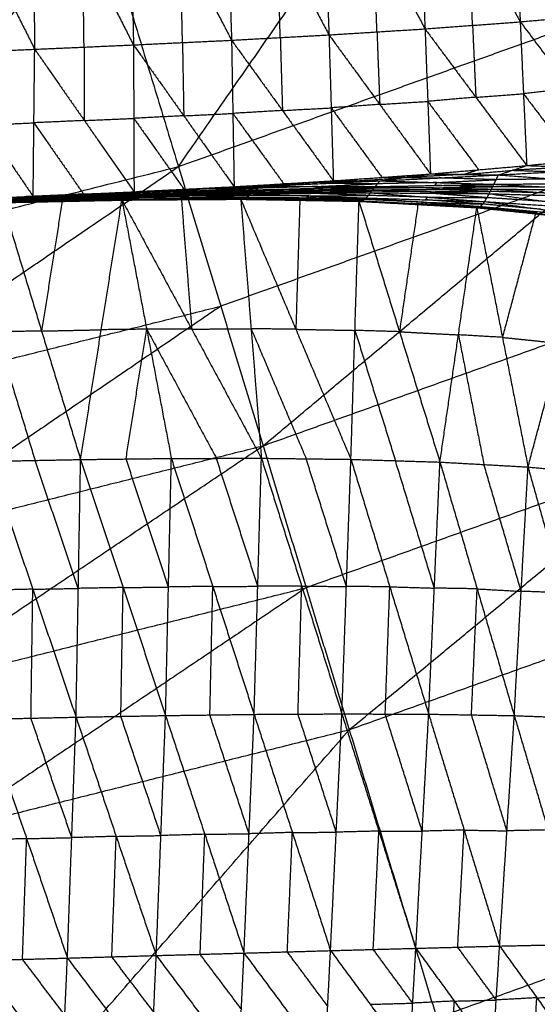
# Model space of a CAD drawing. Header units: millimetres. Extents: x -106 to 110, y -96 to 120.
# Tile 482 of 656: x 25.29 to 30.98, y -80.37 to -69.55. Entities that reach past the tile are written whole.
import ezdxf

# ---------------------------------------------------------------- set-up
doc = ezdxf.new("R2010")
doc.units = ezdxf.units.MM
doc.header["$MEASUREMENT"] = 0
doc.layers.add('Default', color=7, linetype='Continuous', true_color=0x000000)

msp = doc.modelspace()

# ---------------------------------------------------------------- linework, layer by layer
at = {"layer": 'Default'}
for points in [[(27.033, -71.163, 6.953), (29.919, -67.008, 6.271), (32.806, -62.853, 5.589)], [(18.764, -73.234, 6.953), (22.044, -69.382, 6.271), (25.324, -65.53, 5.589)], [(25.324, -65.53, 5.589), (26.178, -68.346, 6.271), (27.033, -71.163, 6.953)], [(29.654, -67.478, 0.403), (29.698, -68.564, 1.209), (29.742, -69.649, 2.014)], [(29.654, -67.478, 0.403), (30.221, -68.525, 1.264), (30.787, -69.571, 2.126)], [(30.695, -67.429, 0.527), (30.741, -68.5, 1.326), (30.787, -69.571, 2.126)], [(26.491, -67.605, 0.124), (26.516, -68.715, 0.93), (26.54, -69.825, 1.735)], [(26.491, -67.605, 0.124), (27.054, -68.689, 0.972), (27.617, -69.774, 1.82)], [(27.552, -67.566, 0.204), (27.584, -68.67, 1.012), (27.617, -69.774, 1.82)], [(27.552, -67.566, 0.204), (28.119, -68.641, 1.059), (28.687, -69.715, 1.913)], [(28.607, -67.524, 0.296), (28.647, -68.62, 1.105), (28.687, -69.715, 1.913)], [(28.607, -67.524, 0.296), (29.175, -68.586, 1.155), (29.742, -69.649, 2.014)], [(24.358, -67.68, -0.009), (24.906, -68.777, 0.825), (25.455, -69.873, 1.658)], [(25.426, -67.643, 0.054), (25.44, -68.758, 0.856), (25.455, -69.873, 1.658)], [(25.426, -67.643, 0.054), (25.983, -68.734, 0.894), (26.54, -69.825, 1.735)], [(26.178, -68.346, 6.271), (24.538, -70.272, 6.612), (22.899, -72.198, 6.953)], [(27.033, -71.163, 6.953), (31.046, -69.727, 6.953), (35.058, -68.291, 6.953)], [(27.963, -74.23, 7.944), (31.511, -71.261, 7.449), (35.058, -68.291, 6.953)], [(29.214, -69.682, 1.964), (29.194, -69.134, 1.56), (29.175, -68.586, 1.155)], [(30.264, -69.61, 2.07), (30.243, -69.067, 1.667), (30.221, -68.525, 1.264)], [(27.078, -69.799, 1.778), (27.066, -69.244, 1.375), (27.054, -68.689, 0.972)], [(28.152, -69.744, 1.867), (28.136, -69.193, 1.463), (28.119, -68.641, 1.059)], [(25.997, -69.849, 1.697), (25.99, -69.292, 1.296), (25.983, -68.734, 0.894)], [(30.787, -69.571, 2.126), (31.304, -69.525, 2.186), (31.821, -69.479, 2.246)], [(28.687, -69.715, 1.913), (29.214, -69.682, 1.964), (29.742, -69.649, 2.014)], [(29.742, -69.649, 2.014), (30.264, -69.61, 2.07), (30.787, -69.571, 2.126)], [(29.742, -69.649, 2.014), (29.772, -70.446, 3.197), (29.802, -71.243, 4.38)], [(29.742, -69.649, 2.014), (30.3, -70.4, 3.239), (30.859, -71.151, 4.463)], [(30.264, -69.61, 2.07), (30.282, -70.005, 2.654), (30.3, -70.4, 3.239)], [(30.787, -69.571, 2.126), (30.823, -70.361, 3.294), (30.859, -71.151, 4.463)], [(30.787, -69.571, 2.126), (31.343, -70.306, 3.334), (31.899, -71.04, 4.543)], [(26.54, -69.825, 1.735), (27.078, -69.799, 1.778), (27.617, -69.774, 1.82)], [(27.617, -69.774, 1.82), (28.152, -69.744, 1.867), (28.687, -69.715, 1.913)], [(27.617, -69.774, 1.82), (27.631, -70.578, 3.016), (27.645, -71.383, 4.211)], [(27.617, -69.774, 1.82), (28.176, -70.546, 3.058), (28.735, -71.318, 4.296)], [(28.152, -69.744, 1.867), (28.164, -70.145, 2.462), (28.176, -70.546, 3.058)], [(28.687, -69.715, 1.913), (28.711, -70.517, 3.104), (28.735, -71.318, 4.296)], [(28.687, -69.715, 1.913), (29.245, -70.479, 3.146), (29.802, -71.243, 4.38)], [(29.214, -69.682, 1.964), (29.229, -70.081, 2.555), (29.245, -70.479, 3.146)], [(24.367, -69.918, 1.587), (24.911, -69.895, 1.623), (25.455, -69.873, 1.658)], [(25.438, -71.49, 4.048), (25.446, -70.681, 2.853), (25.455, -69.873, 1.658)], [(25.455, -69.873, 1.658), (25.997, -69.849, 1.697), (26.54, -69.825, 1.735)], [(25.455, -69.873, 1.658), (26, -70.656, 2.893), (26.546, -71.439, 4.128)], [(25.997, -69.849, 1.697), (25.999, -70.252, 2.295), (26, -70.656, 2.893)], [(26.54, -69.825, 1.735), (26.543, -70.632, 2.932), (26.546, -71.439, 4.128)], [(26.54, -69.825, 1.735), (27.092, -70.604, 2.973), (27.645, -71.383, 4.211)], [(27.078, -69.799, 1.778), (27.085, -70.202, 2.375), (27.092, -70.604, 2.973)], [(24.367, -69.918, 1.587), (24.902, -70.704, 2.818), (25.438, -71.49, 4.048)], [(31.343, -70.306, 3.334), (31.083, -70.333, 3.314), (30.823, -70.361, 3.294)], [(30.3, -70.4, 3.239), (30.036, -70.423, 3.218), (29.772, -70.446, 3.197)], [(30.3, -70.4, 3.239), (30.562, -70.381, 3.267), (30.823, -70.361, 3.294)], [(30.823, -70.361, 3.294), (31.101, -70.729, 3.899), (31.379, -71.096, 4.503)], [(28.176, -70.546, 3.058), (28.444, -70.531, 3.081), (28.711, -70.517, 3.104)], [(29.245, -70.479, 3.146), (28.978, -70.498, 3.125), (28.711, -70.517, 3.104)], [(28.711, -70.517, 3.104), (28.99, -70.899, 3.721), (29.269, -71.281, 4.338)], [(29.245, -70.479, 3.146), (29.508, -70.462, 3.172), (29.772, -70.446, 3.197)], [(29.772, -70.446, 3.197), (30.051, -70.821, 3.809), (30.331, -71.197, 4.422)], [(26, -70.656, 2.893), (26.272, -70.644, 2.912), (26.543, -70.632, 2.932)], [(27.092, -70.604, 2.973), (26.817, -70.618, 2.953), (26.543, -70.632, 2.932)], [(26.543, -70.632, 2.932), (26.819, -71.022, 3.551), (27.095, -71.411, 4.17)], [(27.092, -70.604, 2.973), (27.361, -70.591, 2.994), (27.631, -70.578, 3.016)], [(28.176, -70.546, 3.058), (27.903, -70.562, 3.037), (27.631, -70.578, 3.016)], [(27.631, -70.578, 3.016), (27.91, -70.965, 3.635), (28.19, -71.351, 4.254)], [(24.902, -70.704, 2.818), (25.174, -70.693, 2.835), (25.446, -70.681, 2.853)], [(26, -70.656, 2.893), (25.723, -70.669, 2.873), (25.446, -70.681, 2.853)], [(25.446, -70.681, 2.853), (25.719, -71.073, 3.471), (25.992, -71.465, 4.088)], [(30.859, -71.151, 4.463), (31.379, -71.096, 4.503), (31.899, -71.04, 4.543)], [(18.764, -73.234, 6.953), (22.899, -72.198, 6.953), (27.033, -71.163, 6.953)], [(19.39, -76.378, 7.944), (23.211, -73.77, 7.449), (27.033, -71.163, 6.953)], [(27.033, -71.163, 6.953), (27.498, -72.696, 7.449), (27.963, -74.23, 7.944)], [(29.802, -71.243, 4.38), (30.331, -71.197, 4.422), (30.859, -71.151, 4.463)], [(30.548, -71.254, 4.372), (30.703, -71.203, 4.418), (30.859, -71.151, 4.463)], [(30.548, -71.254, 4.372), (31.189, -71.218, 4.4), (31.83, -71.182, 4.428)], [(31.345, -71.167, 4.445), (31.024, -71.185, 4.431), (30.703, -71.203, 4.418)], [(30.859, -71.151, 4.463), (31.345, -71.167, 4.445), (31.83, -71.182, 4.428)], [(31.511, -71.261, 7.449), (29.504, -71.979, 7.449), (27.498, -72.696, 7.449)], [(27.963, -74.23, 7.944), (32.124, -72.741, 7.944), (36.285, -71.253, 7.944)], [(28.735, -71.318, 4.296), (29.269, -71.281, 4.338), (29.802, -71.243, 4.38)], [(28.91, -77.35, 9.117), (32.597, -74.301, 8.53), (36.285, -71.253, 7.944)], [(28.991, -71.319, 4.298), (29.258, -71.3, 4.319), (29.525, -71.281, 4.34)], [(29.248, -71.319, 4.3), (29.525, -71.281, 4.34), (29.802, -71.243, 4.38)], [(29.248, -71.319, 4.3), (29.898, -71.287, 4.336), (30.548, -71.254, 4.372)], [(29.525, -71.281, 4.34), (29.397, -71.281, 4.339), (29.269, -71.281, 4.338)], [(30.175, -71.248, 4.376), (29.85, -71.265, 4.358), (29.525, -71.281, 4.34)], [(29.525, -71.281, 4.34), (29.711, -71.284, 4.338), (29.898, -71.287, 4.336)], [(29.802, -71.243, 4.38), (30.175, -71.248, 4.376), (30.548, -71.254, 4.372)], [(30.523, -71.306, 4.352), (30.21, -71.296, 4.344), (29.898, -71.287, 4.336)], [(30.331, -71.197, 4.422), (30.253, -71.223, 4.399), (30.175, -71.248, 4.376)], [(30.175, -71.248, 4.376), (30.439, -71.226, 4.397), (30.703, -71.203, 4.418)], [(30.498, -71.357, 4.332), (30.523, -71.306, 4.352), (30.548, -71.254, 4.372)], [(30.548, -71.254, 4.372), (31.168, -71.299, 4.371), (31.788, -71.343, 4.371)], [(30.703, -71.203, 4.418), (30.946, -71.211, 4.409), (31.189, -71.218, 4.4)], [(26.546, -71.439, 4.128), (27.239, -71.409, 4.172), (27.932, -71.38, 4.216)], [(26.546, -71.439, 4.128), (27.095, -71.411, 4.17), (27.645, -71.383, 4.211)], [(26.602, -71.438, 4.125), (27.267, -71.409, 4.171), (27.932, -71.38, 4.216)], [(27.239, -71.409, 4.172), (27.514, -71.395, 4.193), (27.788, -71.381, 4.214)], [(27.242, -71.428, 4.161), (27.574, -71.414, 4.183), (27.907, -71.399, 4.206)], [(27.907, -71.399, 4.206), (27.587, -71.404, 4.188), (27.267, -71.409, 4.171)], [(27.645, -71.383, 4.211), (28.19, -71.351, 4.254), (28.735, -71.318, 4.296)], [(27.645, -71.383, 4.211), (27.788, -71.381, 4.214), (27.932, -71.38, 4.216)], [(27.788, -71.381, 4.214), (28.061, -71.365, 4.235), (28.334, -71.349, 4.256)], [(27.882, -71.418, 4.196), (27.907, -71.399, 4.206), (27.932, -71.38, 4.216)], [(27.882, -71.418, 4.196), (28.538, -71.4, 4.234), (29.195, -71.382, 4.272)], [(28.564, -71.381, 4.244), (28.235, -71.39, 4.225), (27.907, -71.399, 4.206)], [(27.932, -71.38, 4.216), (28.334, -71.349, 4.256), (28.735, -71.318, 4.296)], [(27.932, -71.38, 4.216), (28.59, -71.349, 4.258), (29.248, -71.319, 4.3)], [(27.932, -71.38, 4.216), (28.564, -71.381, 4.244), (29.195, -71.382, 4.272)], [(28.334, -71.349, 4.256), (28.262, -71.35, 4.255), (28.19, -71.351, 4.254)], [(28.991, -71.319, 4.298), (28.663, -71.334, 4.277), (28.334, -71.349, 4.256)], [(28.525, -71.417, 4.234), (28.854, -71.408, 4.253), (29.182, -71.399, 4.272)], [(28.538, -71.4, 4.234), (28.551, -71.391, 4.239), (28.564, -71.381, 4.244)], [(29.182, -71.399, 4.272), (28.86, -71.4, 4.253), (28.538, -71.4, 4.234)], [(28.564, -71.381, 4.244), (28.893, -71.366, 4.265), (29.221, -71.351, 4.286)], [(28.59, -71.349, 4.258), (28.791, -71.334, 4.278), (28.991, -71.319, 4.298)], [(29.221, -71.351, 4.286), (28.906, -71.35, 4.272), (28.59, -71.349, 4.258)], [(28.735, -71.318, 4.296), (28.991, -71.319, 4.298), (29.248, -71.319, 4.3)], [(29.169, -71.417, 4.272), (29.182, -71.399, 4.272), (29.195, -71.382, 4.272)], [(29.834, -71.396, 4.302), (29.508, -71.398, 4.287), (29.182, -71.399, 4.272)], [(29.195, -71.382, 4.272), (29.221, -71.351, 4.286), (29.248, -71.319, 4.3)], [(29.195, -71.382, 4.272), (29.847, -71.37, 4.302), (30.498, -71.357, 4.332)], [(29.195, -71.382, 4.272), (29.834, -71.396, 4.302), (30.473, -71.409, 4.332)], [(29.873, -71.338, 4.316), (29.547, -71.344, 4.301), (29.221, -71.351, 4.286)], [(29.248, -71.319, 4.3), (29.873, -71.338, 4.316), (30.498, -71.357, 4.332)], [(29.821, -71.413, 4.302), (29.827, -71.404, 4.302), (29.834, -71.396, 4.302)], [(29.834, -71.396, 4.302), (30.16, -71.389, 4.317), (30.485, -71.383, 4.332)], [(29.847, -71.37, 4.302), (29.86, -71.354, 4.309), (29.873, -71.338, 4.316)], [(30.485, -71.383, 4.332), (30.166, -71.376, 4.317), (29.847, -71.37, 4.302)], [(29.873, -71.338, 4.316), (30.198, -71.322, 4.334), (30.523, -71.306, 4.352)], [(30.473, -71.409, 4.332), (30.485, -71.383, 4.332), (30.498, -71.357, 4.332)], [(31.131, -71.39, 4.352), (30.808, -71.387, 4.342), (30.485, -71.383, 4.332)], [(30.498, -71.357, 4.332), (31.143, -71.35, 4.351), (31.788, -71.343, 4.371)], [(30.498, -71.357, 4.332), (31.131, -71.39, 4.352), (31.764, -71.423, 4.373)], [(31.168, -71.299, 4.371), (30.845, -71.302, 4.362), (30.523, -71.306, 4.352)], [(24.325, -71.539, 3.972), (24.881, -71.515, 4.01), (25.438, -71.49, 4.048)], [(24.792, -71.518, 4.002), (25.07, -71.505, 4.021), (25.349, -71.493, 4.04)], [(25.186, -71.534, 4.018), (25.85, -71.513, 4.065), (26.514, -71.493, 4.111)], [(25.859, -71.508, 4.064), (25.527, -71.518, 4.041), (25.195, -71.528, 4.018)], [(25.203, -71.523, 4.017), (25.869, -71.5, 4.063), (26.535, -71.477, 4.109)], [(25.203, -71.523, 4.017), (25.859, -71.508, 4.064), (26.514, -71.493, 4.111)], [(25.878, -71.495, 4.063), (25.545, -71.506, 4.04), (25.212, -71.518, 4.017)], [(25.222, -71.512, 4.018), (25.889, -71.487, 4.064), (26.557, -71.462, 4.11)], [(25.222, -71.512, 4.018), (25.878, -71.495, 4.063), (26.535, -71.477, 4.109)], [(25.908, -71.479, 4.07), (25.574, -71.492, 4.047), (25.241, -71.504, 4.025)], [(25.26, -71.496, 4.031), (25.931, -71.467, 4.078), (26.602, -71.438, 4.125)], [(25.26, -71.496, 4.031), (25.908, -71.479, 4.07), (26.557, -71.462, 4.11)], [(25.26, -71.496, 4.031), (25.349, -71.493, 4.04), (25.438, -71.49, 4.048)], [(26.02, -71.464, 4.086), (25.684, -71.479, 4.063), (25.349, -71.493, 4.04)], [(25.349, -71.493, 4.04), (25.64, -71.48, 4.059), (25.931, -71.467, 4.078)], [(25.438, -71.49, 4.048), (26.02, -71.464, 4.086), (26.602, -71.438, 4.125)], [(25.438, -71.49, 4.048), (25.992, -71.465, 4.088), (26.546, -71.439, 4.128)], [(25.831, -71.526, 4.07), (26.163, -71.516, 4.093), (26.495, -71.505, 4.117)], [(26.495, -71.505, 4.117), (26.173, -71.509, 4.091), (25.85, -71.513, 4.065)], [(25.85, -71.513, 4.065), (25.855, -71.511, 4.065), (25.859, -71.508, 4.064)], [(25.859, -71.508, 4.064), (26.192, -71.496, 4.087), (26.525, -71.485, 4.11)], [(26.525, -71.485, 4.11), (26.197, -71.493, 4.086), (25.869, -71.5, 4.063)], [(25.869, -71.5, 4.063), (25.874, -71.498, 4.063), (25.878, -71.495, 4.063)], [(25.878, -71.495, 4.063), (26.212, -71.482, 4.086), (26.546, -71.47, 4.109)], [(26.546, -71.47, 4.109), (26.218, -71.479, 4.087), (25.889, -71.487, 4.064)], [(25.889, -71.487, 4.064), (25.899, -71.483, 4.067), (25.908, -71.479, 4.07)], [(25.908, -71.479, 4.07), (26.244, -71.465, 4.094), (26.579, -71.45, 4.117)], [(26.579, -71.45, 4.117), (26.255, -71.459, 4.098), (25.931, -71.467, 4.078)], [(25.992, -71.465, 4.088), (26.006, -71.464, 4.087), (26.02, -71.464, 4.086)], [(26.02, -71.464, 4.086), (26.297, -71.451, 4.107), (26.574, -71.439, 4.127)], [(26.476, -71.518, 4.122), (26.495, -71.505, 4.117), (26.514, -71.493, 4.111)], [(26.476, -71.518, 4.122), (27.133, -71.51, 4.169), (27.79, -71.501, 4.216)], [(27.152, -71.497, 4.164), (26.824, -71.501, 4.14), (26.495, -71.505, 4.117)], [(26.514, -71.493, 4.111), (27.174, -71.478, 4.156), (27.834, -71.463, 4.2)], [(26.514, -71.493, 4.111), (26.525, -71.485, 4.11), (26.535, -71.477, 4.109)], [(26.514, -71.493, 4.111), (27.152, -71.497, 4.164), (27.79, -71.501, 4.216)], [(27.184, -71.47, 4.154), (26.855, -71.478, 4.132), (26.525, -71.485, 4.11)], [(26.535, -71.477, 4.109), (27.196, -71.459, 4.152), (27.857, -71.441, 4.196)], [(26.535, -71.477, 4.109), (26.546, -71.47, 4.109), (26.557, -71.462, 4.11)], [(26.535, -71.477, 4.109), (27.184, -71.47, 4.154), (27.834, -71.463, 4.2)], [(26.546, -71.439, 4.128), (26.574, -71.439, 4.127), (26.602, -71.438, 4.125)], [(27.207, -71.451, 4.153), (26.877, -71.461, 4.131), (26.546, -71.47, 4.109)], [(26.557, -71.462, 4.11), (27.219, -71.44, 4.153), (27.882, -71.418, 4.196)], [(26.557, -71.462, 4.11), (26.579, -71.45, 4.117), (26.602, -71.438, 4.125)], [(26.557, -71.462, 4.11), (27.207, -71.451, 4.153), (27.857, -71.441, 4.196)], [(26.574, -71.439, 4.127), (26.92, -71.424, 4.149), (27.267, -71.409, 4.171)], [(27.239, -71.409, 4.172), (26.907, -71.424, 4.149), (26.574, -71.439, 4.127)], [(27.242, -71.428, 4.161), (26.911, -71.439, 4.139), (26.579, -71.45, 4.117)], [(26.602, -71.438, 4.125), (27.242, -71.428, 4.161), (27.882, -71.418, 4.196)], [(27.095, -71.411, 4.17), (27.167, -71.41, 4.171), (27.239, -71.409, 4.172)], [(27.113, -71.519, 4.182), (27.442, -71.515, 4.206), (27.77, -71.51, 4.229)], [(27.133, -71.51, 4.169), (27.142, -71.503, 4.166), (27.152, -71.497, 4.164)], [(27.77, -71.51, 4.229), (27.451, -71.51, 4.199), (27.133, -71.51, 4.169)], [(27.152, -71.497, 4.164), (27.482, -71.489, 4.186), (27.812, -71.482, 4.208)], [(27.174, -71.478, 4.156), (27.179, -71.474, 4.155), (27.184, -71.47, 4.154)], [(27.812, -71.482, 4.208), (27.493, -71.48, 4.182), (27.174, -71.478, 4.156)], [(27.184, -71.47, 4.154), (27.515, -71.461, 4.176), (27.845, -71.452, 4.198)], [(27.196, -71.459, 4.152), (27.202, -71.455, 4.152), (27.207, -71.451, 4.153)], [(27.845, -71.452, 4.198), (27.521, -71.455, 4.175), (27.196, -71.459, 4.152)], [(27.207, -71.451, 4.153), (27.538, -71.44, 4.174), (27.869, -71.429, 4.196)], [(27.219, -71.44, 4.153), (27.231, -71.434, 4.157), (27.242, -71.428, 4.161)], [(27.869, -71.429, 4.196), (27.544, -71.435, 4.174), (27.219, -71.44, 4.153)], [(27.75, -71.52, 4.243), (27.77, -71.51, 4.229), (27.79, -71.501, 4.216)], [(28.421, -71.52, 4.283), (28.096, -71.515, 4.256), (27.77, -71.51, 4.229)], [(27.79, -71.501, 4.216), (27.812, -71.482, 4.208), (27.834, -71.463, 4.2)], [(27.79, -71.501, 4.216), (28.421, -71.52, 4.283), (29.053, -71.54, 4.35)], [(27.79, -71.501, 4.216), (28.443, -71.504, 4.261), (29.096, -71.507, 4.305)], [(28.465, -71.485, 4.253), (28.138, -71.484, 4.23), (27.812, -71.482, 4.208)], [(27.834, -71.463, 4.2), (27.845, -71.452, 4.198), (27.857, -71.441, 4.196)], [(27.834, -71.463, 4.2), (28.489, -71.456, 4.24), (29.144, -71.45, 4.279)], [(27.834, -71.463, 4.2), (28.465, -71.485, 4.253), (29.096, -71.507, 4.305)], [(28.501, -71.445, 4.237), (28.173, -71.449, 4.218), (27.845, -71.452, 4.198)], [(27.857, -71.441, 4.196), (28.513, -71.429, 4.234), (29.169, -71.417, 4.272)], [(27.857, -71.441, 4.196), (27.869, -71.429, 4.196), (27.882, -71.418, 4.196)], [(27.857, -71.441, 4.196), (28.501, -71.445, 4.237), (29.144, -71.45, 4.279)], [(28.525, -71.417, 4.234), (28.197, -71.423, 4.215), (27.869, -71.429, 4.196)], [(27.882, -71.418, 4.196), (28.525, -71.417, 4.234), (29.169, -71.417, 4.272)], [(28.443, -71.504, 4.261), (28.454, -71.495, 4.257), (28.465, -71.485, 4.253)], [(29.074, -71.523, 4.328), (28.759, -71.514, 4.294), (28.443, -71.504, 4.261)], [(28.465, -71.485, 4.253), (28.792, -71.482, 4.272), (29.12, -71.479, 4.292)], [(28.489, -71.456, 4.24), (28.495, -71.451, 4.238), (28.501, -71.445, 4.237)], [(29.12, -71.479, 4.292), (28.804, -71.468, 4.266), (28.489, -71.456, 4.24)], [(28.501, -71.445, 4.237), (28.828, -71.439, 4.256), (29.156, -71.433, 4.275)], [(28.513, -71.429, 4.234), (28.519, -71.423, 4.234), (28.525, -71.417, 4.234)], [(29.156, -71.433, 4.275), (28.835, -71.431, 4.255), (28.513, -71.429, 4.234)], [(29.053, -71.54, 4.35), (29.074, -71.523, 4.328), (29.096, -71.507, 4.305)], [(29.096, -71.507, 4.305), (29.12, -71.479, 4.292), (29.144, -71.45, 4.279)], [(29.096, -71.507, 4.305), (29.724, -71.554, 4.383), (30.352, -71.6, 4.461)], [(29.096, -71.507, 4.305), (29.747, -71.527, 4.346), (30.398, -71.547, 4.386)], [(29.771, -71.499, 4.333), (29.446, -71.489, 4.312), (29.12, -71.479, 4.292)], [(29.144, -71.45, 4.279), (29.156, -71.433, 4.275), (29.169, -71.417, 4.272)], [(29.144, -71.45, 4.279), (29.771, -71.499, 4.333), (30.398, -71.547, 4.386)], [(29.144, -71.45, 4.279), (29.795, -71.455, 4.311), (30.447, -71.46, 4.343)], [(29.808, -71.438, 4.308), (29.482, -71.436, 4.292), (29.156, -71.433, 4.275)], [(29.169, -71.417, 4.272), (29.821, -71.413, 4.302), (30.473, -71.409, 4.332)], [(29.169, -71.417, 4.272), (29.808, -71.438, 4.308), (30.447, -71.46, 4.343)], [(29.747, -71.527, 4.346), (29.759, -71.513, 4.339), (29.771, -71.499, 4.333)], [(29.771, -71.499, 4.333), (30.097, -71.501, 4.349), (30.423, -71.504, 4.365)], [(29.795, -71.455, 4.311), (29.802, -71.447, 4.309), (29.808, -71.438, 4.308)], [(30.423, -71.504, 4.365), (30.109, -71.479, 4.338), (29.795, -71.455, 4.311)], [(29.808, -71.438, 4.308), (30.134, -71.436, 4.323), (30.46, -71.435, 4.338)], [(30.46, -71.435, 4.338), (30.14, -71.424, 4.32), (29.821, -71.413, 4.302)], [(30.398, -71.547, 4.386), (30.423, -71.504, 4.365), (30.447, -71.46, 4.343)], [(31.069, -71.546, 4.401), (30.746, -71.525, 4.383), (30.423, -71.504, 4.365)], [(30.447, -71.46, 4.343), (30.46, -71.435, 4.338), (30.473, -71.409, 4.332)], [(30.447, -71.46, 4.343), (31.069, -71.546, 4.401), (31.691, -71.631, 4.459)], [(30.447, -71.46, 4.343), (31.093, -71.479, 4.367), (31.74, -71.499, 4.39)], [(31.106, -71.454, 4.361), (30.783, -71.444, 4.35), (30.46, -71.435, 4.338)], [(30.473, -71.409, 4.332), (31.106, -71.454, 4.361), (31.74, -71.499, 4.39)], [(30.473, -71.409, 4.332), (31.118, -71.416, 4.352), (31.764, -71.423, 4.373)], [(25.102, -71.556, 4.038), (25.757, -71.543, 4.09), (26.413, -71.529, 4.141)], [(25.102, -71.556, 4.038), (25.53, -72.969, 3.502), (25.959, -74.381, 2.967)], [(25.113, -71.557, 4.038), (25.435, -71.55, 4.064), (25.757, -71.543, 4.09)], [(25.769, -71.544, 4.09), (25.441, -71.55, 4.064), (25.113, -71.557, 4.038)], [(25.125, -71.558, 4.038), (25.769, -71.544, 4.09), (26.413, -71.529, 4.141)], [(25.125, -71.558, 4.038), (25.783, -71.544, 4.088), (26.441, -71.53, 4.139)], [(25.798, -71.541, 4.082), (25.468, -71.548, 4.057), (25.139, -71.555, 4.032)], [(25.154, -71.551, 4.026), (25.815, -71.535, 4.074), (26.476, -71.518, 4.122)], [(25.154, -71.551, 4.026), (25.798, -71.541, 4.082), (26.441, -71.53, 4.139)], [(25.831, -71.526, 4.07), (25.5, -71.534, 4.046), (25.17, -71.543, 4.022)], [(25.186, -71.534, 4.018), (25.831, -71.526, 4.07), (26.476, -71.518, 4.122)], [(25.757, -71.543, 4.09), (25.644, -72.256, 3.796), (25.53, -72.969, 3.502)], [(25.769, -71.544, 4.09), (26.098, -71.536, 4.115), (26.427, -71.529, 4.14)], [(25.783, -71.544, 4.088), (25.776, -71.544, 4.089), (25.769, -71.544, 4.09)], [(25.783, -71.544, 4.088), (25.79, -71.542, 4.085), (25.798, -71.541, 4.082)], [(25.798, -71.541, 4.082), (26.128, -71.532, 4.106), (26.459, -71.524, 4.13)], [(26.459, -71.524, 4.13), (26.137, -71.53, 4.102), (25.815, -71.535, 4.074)], [(25.815, -71.535, 4.074), (25.823, -71.53, 4.072), (25.831, -71.526, 4.07)], [(25.959, -74.381, 2.967), (26.186, -72.955, 3.554), (26.413, -71.529, 4.141)], [(26.413, -71.529, 4.141), (27.066, -71.525, 4.199), (27.718, -71.521, 4.257)], [(26.413, -71.529, 4.141), (26.427, -71.529, 4.14), (26.441, -71.53, 4.139)], [(26.413, -71.529, 4.141), (26.685, -72.949, 3.603), (26.956, -74.369, 3.065)], [(26.413, -71.529, 4.141), (27.179, -72.948, 3.659), (27.945, -74.367, 3.178)], [(26.427, -71.529, 4.14), (26.747, -71.527, 4.17), (27.066, -71.525, 4.199)], [(27.08, -71.525, 4.198), (26.754, -71.527, 4.169), (26.427, -71.529, 4.14)], [(26.441, -71.53, 4.139), (26.459, -71.524, 4.13), (26.476, -71.518, 4.122)], [(26.441, -71.53, 4.139), (27.096, -71.525, 4.191), (27.75, -71.52, 4.243)], [(26.441, -71.53, 4.139), (27.08, -71.525, 4.198), (27.718, -71.521, 4.257)], [(27.113, -71.519, 4.182), (26.786, -71.522, 4.156), (26.459, -71.524, 4.13)], [(26.476, -71.518, 4.122), (27.113, -71.519, 4.182), (27.75, -71.52, 4.243)], [(27.066, -71.525, 4.199), (27.123, -72.236, 3.929), (27.179, -72.948, 3.659)], [(27.08, -71.525, 4.198), (27.407, -71.523, 4.224), (27.734, -71.52, 4.25)], [(27.096, -71.525, 4.191), (27.088, -71.525, 4.194), (27.08, -71.525, 4.198)], [(27.096, -71.525, 4.191), (27.105, -71.522, 4.187), (27.113, -71.519, 4.182)], [(27.718, -71.521, 4.257), (27.734, -71.52, 4.25), (27.75, -71.52, 4.243)], [(27.718, -71.521, 4.257), (27.832, -72.944, 3.717), (27.945, -74.367, 3.178)], [(27.718, -71.521, 4.257), (28.323, -72.95, 3.782), (28.928, -74.379, 3.306)], [(27.718, -71.521, 4.257), (28.367, -71.532, 4.324), (29.017, -71.544, 4.39)], [(27.734, -71.52, 4.25), (28.051, -71.526, 4.287), (28.367, -71.532, 4.324)], [(28.383, -71.532, 4.316), (28.059, -71.526, 4.283), (27.734, -71.52, 4.25)], [(27.75, -71.52, 4.243), (28.383, -71.532, 4.316), (29.017, -71.544, 4.39)], [(27.75, -71.52, 4.243), (28.402, -71.53, 4.296), (29.053, -71.54, 4.35)], [(28.367, -71.532, 4.324), (28.345, -72.241, 4.053), (28.323, -72.95, 3.782)], [(28.402, -71.53, 4.296), (28.393, -71.531, 4.306), (28.383, -71.532, 4.316)], [(28.383, -71.532, 4.316), (28.709, -71.537, 4.343), (29.035, -71.542, 4.37)], [(28.402, -71.53, 4.296), (28.411, -71.525, 4.29), (28.421, -71.52, 4.283)], [(28.421, -71.52, 4.283), (28.748, -71.522, 4.305), (29.074, -71.523, 4.328)], [(28.928, -74.379, 3.306), (28.972, -72.962, 3.848), (29.017, -71.544, 4.39)], [(29.017, -71.544, 4.39), (29.035, -71.542, 4.37), (29.053, -71.54, 4.35)], [(29.017, -71.544, 4.39), (29.461, -72.977, 3.923), (29.906, -74.409, 3.455)], [(29.017, -71.544, 4.39), (29.664, -71.579, 4.467), (30.311, -71.614, 4.544)], [(29.035, -71.542, 4.37), (29.349, -71.56, 4.419), (29.664, -71.579, 4.467)], [(29.682, -71.577, 4.447), (29.358, -71.559, 4.409), (29.035, -71.542, 4.37)], [(29.053, -71.54, 4.35), (29.682, -71.577, 4.447), (30.311, -71.614, 4.544)], [(29.053, -71.54, 4.35), (29.702, -71.57, 4.406), (30.352, -71.6, 4.461)], [(29.724, -71.554, 4.383), (29.399, -71.539, 4.356), (29.074, -71.523, 4.328)], [(29.664, -71.579, 4.467), (29.563, -72.278, 4.195), (29.461, -72.977, 3.923)], [(29.702, -71.57, 4.406), (29.692, -71.573, 4.427), (29.682, -71.577, 4.447)], [(29.682, -71.577, 4.447), (30.007, -71.592, 4.475), (30.331, -71.607, 4.503)], [(29.702, -71.57, 4.406), (29.713, -71.562, 4.395), (29.724, -71.554, 4.383)], [(29.724, -71.554, 4.383), (30.049, -71.564, 4.404), (30.375, -71.574, 4.424)], [(30.375, -71.574, 4.424), (30.061, -71.55, 4.385), (29.747, -71.527, 4.346)], [(29.906, -74.409, 3.455), (30.109, -73.011, 4), (30.311, -71.614, 4.544)], [(30.311, -71.614, 4.544), (30.331, -71.607, 4.503), (30.352, -71.6, 4.461)], [(30.311, -71.614, 4.544), (30.592, -73.039, 4.085), (30.873, -74.463, 3.626)], [(30.311, -71.614, 4.544), (30.955, -71.681, 4.636), (31.598, -71.748, 4.727)], [(30.331, -71.607, 4.503), (30.643, -71.644, 4.569), (30.955, -71.681, 4.636)], [(30.975, -71.674, 4.594), (30.653, -71.641, 4.549), (30.331, -71.607, 4.503)], [(30.352, -71.6, 4.461), (30.375, -71.574, 4.424), (30.398, -71.547, 4.386)], [(30.352, -71.6, 4.461), (30.975, -71.674, 4.594), (31.598, -71.748, 4.727)], [(30.352, -71.6, 4.461), (30.997, -71.659, 4.52), (31.643, -71.718, 4.579)], [(31.021, -71.632, 4.482), (30.698, -71.603, 4.453), (30.375, -71.574, 4.424)], [(30.398, -71.547, 4.386), (31.021, -71.632, 4.482), (31.643, -71.718, 4.579)], [(30.398, -71.547, 4.386), (31.045, -71.589, 4.422), (31.691, -71.631, 4.459)], [(30.955, -71.681, 4.636), (30.773, -72.36, 4.36), (30.592, -73.039, 4.085)], [(30.873, -74.463, 3.626), (31.236, -73.106, 4.177), (31.598, -71.748, 4.727)], [(23.211, -73.77, 7.449), (25.355, -73.233, 7.449), (27.498, -72.696, 7.449)], [(27.498, -72.696, 7.449), (25.587, -74, 7.697), (23.676, -75.304, 7.944)], [(25.53, -72.969, 3.502), (25.28, -72.974, 3.48), (25.03, -72.978, 3.458)], [(25.03, -72.978, 3.458), (25.244, -73.685, 3.191), (25.459, -74.391, 2.923)], [(25.53, -72.969, 3.502), (25.858, -72.962, 3.528), (26.186, -72.955, 3.554)], [(26.685, -72.949, 3.603), (26.435, -72.952, 3.579), (26.186, -72.955, 3.554)], [(26.458, -74.375, 3.016), (26.571, -73.662, 3.31), (26.685, -72.949, 3.603)], [(27.179, -72.948, 3.659), (26.932, -72.948, 3.631), (26.685, -72.949, 3.603)], [(26.685, -72.949, 3.603), (27.068, -73.658, 3.362), (27.451, -74.368, 3.121)], [(27.179, -72.948, 3.659), (27.505, -72.946, 3.688), (27.832, -72.944, 3.717)], [(27.832, -72.944, 3.717), (28.134, -73.658, 3.48), (28.437, -74.373, 3.242)], [(28.323, -72.95, 3.782), (28.078, -72.947, 3.75), (27.832, -72.944, 3.717)], [(28.323, -72.95, 3.782), (28.648, -72.956, 3.815), (28.972, -72.962, 3.848)], [(28.972, -72.962, 3.848), (29.195, -73.678, 3.614), (29.417, -74.394, 3.381)], [(29.461, -72.977, 3.923), (29.217, -72.969, 3.885), (28.972, -72.962, 3.848)], [(29.461, -72.977, 3.923), (29.785, -72.994, 3.961), (30.109, -73.011, 4)], [(30.109, -73.011, 4), (30.249, -73.724, 3.77), (30.389, -74.436, 3.541)], [(30.592, -73.039, 4.085), (30.35, -73.025, 4.042), (30.109, -73.011, 4)], [(30.592, -73.039, 4.085), (30.914, -73.072, 4.131), (31.236, -73.106, 4.177)], [(19.39, -76.378, 7.944), (23.676, -75.304, 7.944), (27.963, -74.23, 7.944)], [(20.026, -79.575, 9.117), (23.994, -76.903, 8.53), (27.963, -74.23, 7.944)], [(27.963, -74.23, 7.944), (28.436, -75.79, 8.53), (28.91, -77.35, 9.117)], [(32.597, -74.301, 8.53), (30.517, -75.046, 8.53), (28.436, -75.79, 8.53)], [(28.91, -77.35, 9.117), (33.221, -75.807, 9.117), (37.533, -74.265, 9.117)], [(30.832, -83.686, 12.017), (34.182, -78.975, 10.567), (37.533, -74.265, 9.117)], [(24.958, -74.4, 2.879), (25.459, -74.391, 2.923), (25.959, -74.381, 2.967)], [(24.958, -74.4, 2.879), (25.434, -75.806, 2.86), (25.909, -77.212, 2.841)], [(25.934, -75.797, 2.904), (25.697, -75.094, 2.913), (25.459, -74.391, 2.923)], [(25.909, -77.212, 2.841), (25.934, -75.797, 2.904), (25.959, -74.381, 2.967)], [(25.959, -74.381, 2.967), (26.458, -74.375, 3.016), (26.956, -74.369, 3.065)], [(25.959, -74.381, 2.967), (26.426, -75.788, 2.955), (26.892, -77.194, 2.943)], [(26.924, -75.782, 3.004), (26.691, -75.078, 3.01), (26.458, -74.375, 3.016)], [(26.892, -77.194, 2.943), (26.924, -75.782, 3.004), (26.956, -74.369, 3.065)], [(26.956, -74.369, 3.065), (27.451, -74.368, 3.121), (27.945, -74.367, 3.178)], [(26.956, -74.369, 3.065), (27.411, -75.775, 3.062), (27.865, -77.181, 3.059)], [(27.905, -75.774, 3.118), (27.678, -75.071, 3.12), (27.451, -74.368, 3.121)], [(27.865, -77.181, 3.059), (27.905, -75.774, 3.118), (27.945, -74.367, 3.178)], [(27.945, -74.367, 3.178), (28.387, -75.771, 3.185), (28.829, -77.176, 3.193)], [(27.945, -74.367, 3.178), (28.437, -74.373, 3.242), (28.928, -74.379, 3.306)], [(28.878, -75.777, 3.25), (28.658, -75.075, 3.246), (28.437, -74.373, 3.242)], [(28.829, -77.176, 3.193), (28.878, -75.777, 3.25), (28.928, -74.379, 3.306)], [(28.928, -74.379, 3.306), (29.355, -75.779, 3.328), (29.782, -77.179, 3.349)], [(28.928, -74.379, 3.306), (29.417, -74.394, 3.381), (29.906, -74.409, 3.455)], [(29.844, -75.794, 3.402), (29.631, -75.094, 3.392), (29.417, -74.394, 3.381)], [(29.782, -77.179, 3.349), (29.844, -75.794, 3.402), (29.906, -74.409, 3.455)], [(29.906, -74.409, 3.455), (30.314, -75.802, 3.493), (30.722, -77.195, 3.53)], [(29.906, -74.409, 3.455), (30.389, -74.436, 3.541), (30.873, -74.463, 3.626)], [(30.798, -75.829, 3.578), (30.593, -75.133, 3.559), (30.389, -74.436, 3.541)], [(30.722, -77.195, 3.53), (30.798, -75.829, 3.578), (30.873, -74.463, 3.626)], [(30.873, -74.463, 3.626), (31.261, -75.846, 3.682), (31.65, -77.229, 3.739)], [(30.873, -74.463, 3.626), (31.353, -74.507, 3.725), (31.833, -74.551, 3.824)], [(23.994, -76.903, 8.53), (26.215, -76.346, 8.53), (28.436, -75.79, 8.53)], [(28.436, -75.79, 8.53), (26.452, -77.126, 8.824), (24.468, -78.463, 9.117)], [(25.434, -75.806, 2.86), (25.186, -75.812, 2.838), (24.939, -75.817, 2.816)], [(25.414, -77.223, 2.797), (25.424, -76.515, 2.829), (25.434, -75.806, 2.86)], [(25.434, -75.806, 2.86), (25.684, -75.802, 2.882), (25.934, -75.797, 2.904)], [(26.426, -75.788, 2.955), (26.18, -75.792, 2.929), (25.934, -75.797, 2.904)], [(26.401, -77.203, 2.892), (26.413, -76.496, 2.923), (26.426, -75.788, 2.955)], [(26.426, -75.788, 2.955), (26.675, -75.785, 2.979), (26.924, -75.782, 3.004)], [(27.411, -75.775, 3.062), (27.167, -75.778, 3.033), (26.924, -75.782, 3.004)], [(27.379, -77.188, 3.001), (27.395, -76.481, 3.031), (27.411, -75.775, 3.062)], [(27.411, -75.775, 3.062), (27.658, -75.775, 3.09), (27.905, -75.774, 3.118)], [(28.387, -75.771, 3.185), (28.146, -75.773, 3.152), (27.905, -75.774, 3.118)], [(28.347, -77.179, 3.126), (28.367, -76.475, 3.156), (28.387, -75.771, 3.185)], [(28.387, -75.771, 3.185), (28.633, -75.774, 3.218), (28.878, -75.777, 3.25)], [(29.355, -75.779, 3.328), (29.117, -75.778, 3.289), (28.878, -75.777, 3.25)], [(29.305, -77.178, 3.271), (29.33, -76.478, 3.3), (29.355, -75.779, 3.328)], [(29.355, -75.779, 3.328), (29.6, -75.787, 3.365), (29.844, -75.794, 3.402)], [(30.314, -75.802, 3.493), (30.079, -75.798, 3.447), (29.844, -75.794, 3.402)], [(30.252, -77.187, 3.44), (30.283, -76.495, 3.466), (30.314, -75.802, 3.493)], [(30.314, -75.802, 3.493), (30.556, -75.816, 3.535), (30.798, -75.829, 3.578)], [(31.261, -75.846, 3.682), (31.029, -75.838, 3.63), (30.798, -75.829, 3.578)], [(24.919, -77.234, 2.752), (25.414, -77.223, 2.797), (25.909, -77.212, 2.841)], [(24.919, -77.234, 2.752), (25.366, -78.547, 3.156), (25.814, -79.859, 3.559)], [(25.862, -78.536, 3.2), (25.638, -77.879, 2.999), (25.414, -77.223, 2.797)], [(25.814, -79.859, 3.559), (25.862, -78.536, 3.2), (25.909, -77.212, 2.841)], [(25.909, -77.212, 2.841), (26.401, -77.203, 2.892), (26.892, -77.194, 2.943)], [(25.909, -77.212, 2.841), (26.35, -78.522, 3.25), (26.79, -79.831, 3.659)], [(26.841, -78.513, 3.301), (26.621, -77.858, 3.096), (26.401, -77.203, 2.892)], [(26.79, -79.831, 3.659), (26.841, -78.513, 3.301), (26.892, -77.194, 2.943)], [(26.892, -77.194, 2.943), (27.379, -77.188, 3.001), (27.865, -77.181, 3.059)], [(26.892, -77.194, 2.943), (27.323, -78.499, 3.357), (27.754, -79.804, 3.772)], [(27.809, -78.493, 3.415), (27.594, -77.84, 3.208), (27.379, -77.188, 3.001)], [(27.754, -79.804, 3.772), (27.809, -78.493, 3.415), (27.865, -77.181, 3.059)], [(27.865, -77.181, 3.059), (28.347, -77.179, 3.126), (28.829, -77.176, 3.193)], [(27.865, -77.181, 3.059), (28.285, -78.479, 3.48), (28.704, -79.777, 3.902)], [(28.767, -78.476, 3.548), (28.557, -77.828, 3.337), (28.347, -77.179, 3.126)], [(28.704, -79.777, 3.902), (28.767, -78.476, 3.548), (28.829, -77.176, 3.193)], [(28.829, -77.176, 3.193), (29.235, -78.464, 3.623), (29.641, -79.752, 4.053)], [(28.829, -77.176, 3.193), (29.305, -77.178, 3.271), (29.782, -77.179, 3.349)], [(29.711, -78.465, 3.701), (29.508, -77.821, 3.486), (29.305, -77.178, 3.271)], [(29.641, -79.752, 4.053), (29.711, -78.465, 3.701), (29.782, -77.179, 3.349)], [(29.782, -77.179, 3.349), (30.171, -78.453, 3.787), (30.561, -79.727, 4.225)], [(29.782, -77.179, 3.349), (30.252, -77.187, 3.44), (30.722, -77.195, 3.53)], [(30.642, -78.461, 3.878), (30.447, -77.824, 3.659), (30.252, -77.187, 3.44)], [(30.561, -79.727, 4.225), (30.642, -78.461, 3.878), (30.722, -77.195, 3.53)], [(30.722, -77.195, 3.53), (31.093, -78.451, 3.975), (31.464, -79.707, 4.421)], [(30.722, -77.195, 3.53), (31.186, -77.212, 3.634), (31.65, -77.229, 3.739)], [(20.026, -79.575, 9.117), (24.468, -78.463, 9.117), (28.91, -77.35, 9.117)], [(21.318, -86.07, 12.017), (25.114, -81.71, 10.567), (28.91, -77.35, 9.117)], [(28.91, -77.35, 9.117), (29.871, -80.518, 10.567), (30.832, -83.686, 12.017)], [(25.366, -78.547, 3.156), (25.12, -78.554, 3.134), (24.873, -78.561, 3.111)], [(25.321, -79.873, 3.515), (25.344, -79.21, 3.335), (25.366, -78.547, 3.156)], [(25.366, -78.547, 3.156), (25.614, -78.541, 3.178), (25.862, -78.536, 3.2)], [(26.35, -78.522, 3.25), (26.106, -78.529, 3.225), (25.862, -78.536, 3.2)], [(26.302, -79.845, 3.609), (26.326, -79.183, 3.429), (26.35, -78.522, 3.25)], [(26.35, -78.522, 3.25), (26.596, -78.517, 3.275), (26.841, -78.513, 3.301)], [(27.323, -78.499, 3.357), (27.082, -78.506, 3.329), (26.841, -78.513, 3.301)], [(27.272, -79.818, 3.715), (27.298, -79.158, 3.536), (27.323, -78.499, 3.357)], [(27.323, -78.499, 3.357), (27.566, -78.496, 3.386), (27.809, -78.493, 3.415)], [(28.285, -78.479, 3.48), (28.047, -78.486, 3.448), (27.809, -78.493, 3.415)], [(28.229, -79.791, 3.837), (28.257, -79.135, 3.659), (28.285, -78.479, 3.48)], [(28.285, -78.479, 3.48), (28.526, -78.478, 3.514), (28.767, -78.476, 3.548)], [(29.235, -78.464, 3.623), (29.001, -78.47, 3.585), (28.767, -78.476, 3.548)], [(29.173, -79.764, 3.977), (29.204, -79.114, 3.8), (29.235, -78.464, 3.623)], [(29.235, -78.464, 3.623), (29.473, -78.465, 3.662), (29.711, -78.465, 3.701)], [(30.171, -78.453, 3.787), (29.941, -78.459, 3.744), (29.711, -78.465, 3.701)], [(30.101, -79.739, 4.139), (30.136, -79.096, 3.963), (30.171, -78.453, 3.787)], [(30.171, -78.453, 3.787), (30.407, -78.457, 3.832), (30.642, -78.461, 3.878)], [(31.093, -78.451, 3.975), (30.867, -78.456, 3.927), (30.642, -78.461, 3.878)], [(34.182, -78.975, 10.567), (32.026, -79.747, 10.567), (29.871, -80.518, 10.567)], [(29.641, -79.752, 4.053), (30.101, -79.739, 4.139), (30.561, -79.727, 4.225)], [(30.486, -80.912, 4.794), (30.524, -80.32, 4.509), (30.561, -79.727, 4.225)], [(30.561, -79.727, 4.225), (31.012, -79.717, 4.323), (31.464, -79.707, 4.421)], [(30.561, -79.727, 4.225), (30.97, -80.295, 4.602), (31.38, -80.864, 4.979)], [(25.814, -79.859, 3.559), (26.302, -79.845, 3.609), (26.79, -79.831, 3.659)], [(26.762, -80.453, 3.95), (26.532, -80.149, 3.78), (26.302, -79.845, 3.609)], [(26.733, -81.075, 4.242), (26.762, -80.453, 3.95), (26.79, -79.831, 3.659)], [(26.79, -79.831, 3.659), (27.272, -79.818, 3.715), (27.754, -79.804, 3.772)], [(26.79, -79.831, 3.659), (27.243, -80.435, 4.007), (27.695, -81.038, 4.355)], [(27.725, -80.421, 4.063), (27.498, -80.119, 3.889), (27.272, -79.818, 3.715)], [(27.695, -81.038, 4.355), (27.725, -80.421, 4.063), (27.754, -79.804, 3.772)], [(27.754, -79.804, 3.772), (28.229, -79.791, 3.837), (28.704, -79.777, 3.902)], [(27.754, -79.804, 3.772), (28.198, -80.402, 4.127), (28.642, -80.999, 4.483)], [(28.673, -80.388, 4.193), (28.451, -80.089, 4.015), (28.229, -79.791, 3.837)], [(28.642, -80.999, 4.483), (28.673, -80.388, 4.193), (28.704, -79.777, 3.902)], [(28.704, -79.777, 3.902), (29.173, -79.764, 3.977), (29.641, -79.752, 4.053)], [(28.704, -79.777, 3.902), (29.139, -80.367, 4.266), (29.573, -80.957, 4.629)], [(29.607, -80.354, 4.341), (29.39, -80.059, 4.159), (29.173, -79.764, 3.977)], [(29.573, -80.957, 4.629), (29.607, -80.354, 4.341), (29.641, -79.752, 4.053)], [(29.641, -79.752, 4.053), (30.064, -80.332, 4.423), (30.486, -80.912, 4.794)], [(30.524, -80.32, 4.509), (30.312, -80.03, 4.324), (30.101, -79.739, 4.139)], [(24.827, -79.887, 3.47), (25.321, -79.873, 3.515), (25.814, -79.859, 3.559)], [(24.827, -79.887, 3.47), (25.292, -80.499, 3.806), (25.757, -81.11, 4.142)], [(25.786, -80.485, 3.851), (25.553, -80.179, 3.683), (25.321, -79.873, 3.515)], [(25.757, -81.11, 4.142), (25.786, -80.485, 3.851), (25.814, -79.859, 3.559)], [(25.814, -79.859, 3.559), (26.274, -80.467, 3.901), (26.733, -81.075, 4.242)], [(29.139, -80.367, 4.266), (29.373, -80.361, 4.303), (29.607, -80.354, 4.341)], [(30.064, -80.332, 4.423), (29.835, -80.343, 4.382), (29.607, -80.354, 4.341)], [(30.03, -80.934, 4.711), (30.047, -80.633, 4.567), (30.064, -80.332, 4.423)], [(30.064, -80.332, 4.423), (30.294, -80.326, 4.466), (30.524, -80.32, 4.509)], [(30.97, -80.295, 4.602), (30.747, -80.308, 4.555), (30.524, -80.32, 4.509)], [(30.933, -80.888, 4.886), (30.952, -80.592, 4.744), (30.97, -80.295, 4.602)], [(30.97, -80.295, 4.602), (31.196, -80.29, 4.651), (31.422, -80.285, 4.7)]]:
    msp.add_open_spline(points, degree=2, dxfattribs=at)

doc.saveas('drawing.dxf')
